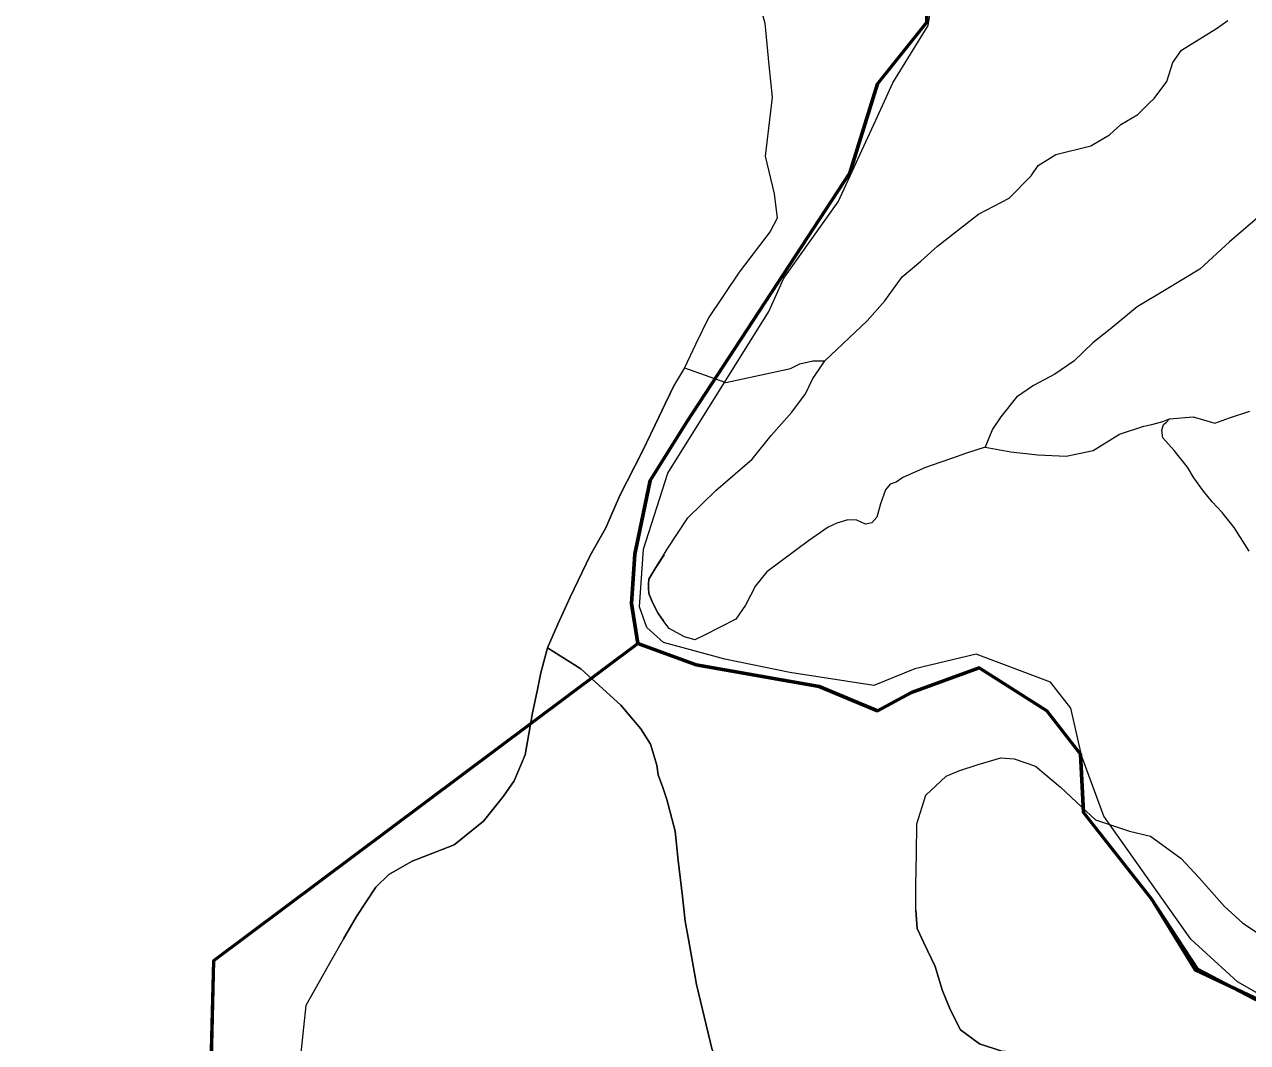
# Model space of a CAD drawing. Extents: x -1643653 to 4543381, y 1624270 to 13878484.
# Drawn here: x 752016 to 755364, y 8930300 to 8933088 of the extents above; entities that cross this region are included whole.
import ezdxf

# ---------------------------------------------------------------- set-up
doc = ezdxf.new("R2010")
doc.units = 0
doc.header["$LTSCALE"] = 200
doc.linetypes.add('MEDIUM_DASHED', pattern=[4.5, 3, -1.5])
for name, color, linetype, lineweight in [('1', 7, 'Continuous', 13), ('10', 7, 'MEDIUM_DASHED', 60), ('14', 7, 'Continuous', 13), ('27', 7, 'Continuous', 53), ('28', 7, 'Continuous', 53), ('29', 7, 'Continuous', 13)]:
    doc.layers.add(name, color=color, linetype=linetype, lineweight=lineweight)

msp = doc.modelspace()

# ---------------------------------------------------------------- linework, layer by layer
at = {"layer": '1', "lineweight": 25}
msp.add_spline([(814781, 9009175.5), (814787.2, 9009173.4), (814796.9, 9009173.4), (814799.4, 9009172.4), (814805.1, 9009174.5), (814805.6, 9009176.5), (814811.7, 9009179.5), (814811.7, 9009179.5), (814801.5, 9009181), (814790.7, 9009181.5), (814784.1, 9009183.1), (814777.4, 9009185.1), (814778.4, 9009175.5)], degree=3, dxfattribs=at)
at = {"layer": '10'}
msp.add_open_spline([(753774.9, 8926261.4), (753812.7, 8926399.9), (753812, 8926558.8), (753709.5, 8926687.3), (753566, 8926867.3), (753376.7, 8926916.9), (753227, 8927050.3), (753014.8, 8927239.4), (752804.9, 8927430.3), (752597.6, 8927630.5), (752376.7, 8927843.7), (752192.2, 8928091.3), (752017.6, 8928334.1), (751956, 8928419.6), (752103.6, 8928574.9), (752029.9, 8928655), (751955.6, 8928735.8), (751801.6, 8928688.1), (751721.4, 8928753.8), (751652.2, 8928810.4), (751601.3, 8928901.2), (751523.9, 8928951.3), (751367.8, 8929052.4), (751185.2, 8929119.1), (751030.2, 8929222.8), (750931.1, 8929289.2), (750854.8, 8929393), (750746.4, 8929445), (750665, 8929484.1), (750582.4, 8929520.3), (750499.6, 8929556.1), (750413.3, 8929593.4), (750326.8, 8929630.1), (750240.4, 8929667.2), (750059.5, 8929745.1), (749875.6, 8929807.6), (749709.7, 8929926.4), (749552.8, 8930038.9), (749714.4, 8930314.8), (749771.5, 8930481.9), (749848.6, 8930707.8), (750077.8, 8930926.7), (750119.5, 8931152.3), (750152, 8931328.4), (750058.1, 8931532.9), (749922, 8931707.8), (749753.2, 8931924.7), (749391.3, 8931773.6), (749243.2, 8931979.4), (749032.7, 8932271.9), (748906.3, 8932592.6), (748823.6, 8932929.9), (748786.3, 8933082.2), (748758.3, 8933247.9), (748811.3, 8933399), (748934, 8933748.4), (749210.7, 8934002.5), (749514.7, 8934226), (749629.1, 8934310.1), (749795.5, 8934228.1), (749909.7, 8934329.8), (749982.5, 8934394.6), (750061.5, 8934468.6), (750045.4, 8934552), (750025.6, 8934654.5), (749991.4, 8934758.2), (749959, 8934860.6), (749901, 8935043.9), (749870.4, 8935232.4), (749773.9, 8935403.7), (749725.3, 8935490), (749619.5, 8935521), (749551.8, 8935588.9), (749459.7, 8935681.1), (749373.5, 8935781.5), (749280.2, 8935872.8), (749090.8, 8936058.2), (748862, 8936191), (748663.2, 8936378.9), (748545.5, 8936490.1), (748390.4, 8936617), (748404, 8936773.9), (748412.2, 8936868.5), (748420.5, 8936963.2), (748428.7, 8937057.8)], degree=3, dxfattribs=at)
at = {"layer": '14'}
msp.add_lwpolyline([(755569.9, 8930333.2), (755336.1, 8930466.1), (755209.1, 8930583.5), (754970.9, 8930920.1), (754910.4, 8931083.2), (754880.3, 8931215.7), (754824.6, 8931287.2), (754621.1, 8931363.9), (754452.8, 8931323.5), (754340.6, 8931277.8), (754111.4, 8931313.9), (753933.3, 8931349.9), (753765.3, 8931396.1), (753719.6, 8931436.9), (753699.5, 8931493), (753710.2, 8931650.9), (753777.2, 8931859.6), (754053.9, 8932302.3), (754095, 8932393.9), (754243.5, 8932602.5), (754346.2, 8932826.4), (754392.5, 8932928.2), (754489.8, 8933086), (754521.2, 8933299.9)], dxfattribs=at)
at = {"layer": '27'}
msp.add_line((752461.8, 8927754.4), (752534.6, 8930524.7), dxfattribs=at)
for points in [[(754275.6, 8932681.9), (754351.3, 8932926.2), (754486, 8933094.6), (754486, 8933347.3), (754427.1, 8933465.2), (754199.8, 8933650.5), (753720, 8933920), (753711.6, 8934088.4)], [(755420.4, 8930399.5), (755226.8, 8930500.6), (755100.5, 8930694.3), (754915.3, 8930930.1), (754906.9, 8931090.1), (754814.3, 8931208.1), (754629.1, 8931326), (754443.9, 8931258.6), (754351.3, 8931208.1), (754191.4, 8931275.4), (753854.7, 8931334.4), (753694.7, 8931393.3), (753677.9, 8931502.8), (753686.3, 8931637.6), (753728.4, 8931839.7), (753829.4, 8931999.7), (754275.6, 8932681.9), (754351.3, 8932926.2), (754486, 8933094.6)], [(754486, 8933094.6), (754351.3, 8932926.2), (754275.6, 8932681.9), (753829.4, 8931999.7), (753728.4, 8931839.7), (753686.3, 8931637.6), (753677.9, 8931502.8), (753694.7, 8931393.3), (753854.7, 8931334.4), (754191.4, 8931275.4), (754351.3, 8931208.1), (754443.9, 8931258.6), (754629.1, 8931326), (754814.3, 8931208.1), (754906.9, 8931090.1), (754915.3, 8930930.1), (755100.5, 8930694.3), (755226.8, 8930500.6), (755420.4, 8930399.5)], [(753677.9, 8931502.8), (753686.3, 8931637.6), (753728.4, 8931839.7), (753829.4, 8931999.7), (754275.6, 8932681.9)], [(753732.9, 8926707.6), (753283.8, 8927010.9), (752461.8, 8927754.4), (752534.6, 8930524.7), (753694.7, 8931393.3), (753677.9, 8931502.8)], [(752534.6, 8930524.7), (753694.7, 8931393.3), (753854.7, 8931334.4), (754191.4, 8931275.4), (754351.3, 8931208.1), (754443.9, 8931258.6), (754629.1, 8931326), (754814.3, 8931208.1), (754906.9, 8931090.1), (754915.3, 8930930.1), (755100.5, 8930694.3), (755219.9, 8930499.9), (755398, 8930416.3)]]:
    msp.add_lwpolyline(points, dxfattribs=at)
at = {"layer": '28'}
for points in [[(753694.7, 8931393.3), (753677.9, 8931502.8), (753686.3, 8931637.6), (753728.4, 8931839.7), (753829.4, 8931999.7), (754275.6, 8932681.9), (754351.3, 8932926.2), (754486, 8933094.6)], [(753694.7, 8931393.3), (753677.9, 8931502.8), (753686.3, 8931637.6), (753728.4, 8931839.7), (753829.4, 8931999.7), (754275.6, 8932681.9), (754351.3, 8932926.2), (754486, 8933094.6)], [(753732.9, 8926707.6), (753283.8, 8927010.9), (752461.8, 8927754.4), (752534.6, 8930524.7), (753694.7, 8931393.3)], [(753732.9, 8926707.6), (753283.8, 8927010.9), (752461.8, 8927754.4), (752534.6, 8930524.7), (753694.7, 8931393.3)]]:
    msp.add_lwpolyline(points, dxfattribs=at)
at = {"layer": '29'}
for p, q in [((753770, 8932049.3), (753795.5, 8932102.5)), ((753767.2, 8931637.6), (753774.8, 8931651.2)), ((753762.9, 8930998.1), (753773.9, 8930965.7)), ((753824.6, 8930632.8), (753834.4, 8930577.2))]:
    msp.add_line(p, q, dxfattribs=at)
at = {"layer": '29', "lineweight": 53}
msp.add_line((752461.8, 8927754.4), (752534.6, 8930524.7), dxfattribs=at)
at = {"layer": '29'}
for points in [[(753817.5, 8933725.1), (753840.2, 8933658.1), (753875.1, 8933569.4), (753929.8, 8933428.9), (753981.4, 8933291.5), (754019.4, 8933176.5), (754042.9, 8933091.7), (754053.5, 8932976.8), (754062.6, 8932888.9), (754061.7, 8932880.9)], [(753817.5, 8933725.1), (753840.2, 8933658.1), (753875.1, 8933569.4), (753929.8, 8933428.9), (753981.4, 8933291.5), (754019.4, 8933176.5), (754042.9, 8933091.7), (754053.5, 8932976.8), (754062.6, 8932888.9), (754061.7, 8932880.9)], [(755096, 8932873.9), (755108.4, 8932886.1), (755143.3, 8932932.3), (755159.3, 8932984.6), (755182.8, 8933017.9), (755279.3, 8933077.5), (755310.4, 8933099.4)], [(755096, 8932873.9), (755108.4, 8932886.1), (755143.3, 8932932.3), (755159.3, 8932984.6), (755182.8, 8933017.9), (755279.3, 8933077.5), (755310.4, 8933099.4)], [(754061.7, 8932880.9), (754043.6, 8932727.3), (754067.8, 8932624.5), (754076.2, 8932557.9), (754057.2, 8932521.5), (753972.4, 8932409.6), (753888.2, 8932285), (753852.8, 8932212.1), (753822.2, 8932148.4), (753795.5, 8932102.5), (753770, 8932049.3)], [(753774.8, 8931651.2), (753831.7, 8931736.8), (753908.5, 8931811.6), (754007.9, 8931897.9), (754060.2, 8931963.1), (754116.5, 8932026.4), (754153.7, 8932077.2), (754163.7, 8932097.9), (754173.6, 8932119.1), (754191.8, 8932145.6), (754207, 8932167.6), (754322.5, 8932277.1), (754370.8, 8932331.9), (754418.1, 8932396.8), (754469.6, 8932439.9), (754514.8, 8932481.4), (754578.5, 8932530.6), (754627, 8932568.5), (754711.2, 8932612.4), (754771.2, 8932674), (754790.9, 8932702.1), (754839.4, 8932732.4), (754935.4, 8932756.3), (754986.1, 8932785.8), (755017.2, 8932814.6), (755063.5, 8932841.8), (755096, 8932873.9)], [(753774.8, 8931651.2), (753831.7, 8931736.8), (753908.5, 8931811.6), (754007.9, 8931897.9), (754060.2, 8931963.1), (754116.5, 8932026.4), (754153.7, 8932077.2), (754163.7, 8932097.9), (754173.6, 8932119.1), (754191.8, 8932145.6), (754207, 8932167.6), (754322.5, 8932277.1), (754370.8, 8932331.9), (754418.1, 8932396.8), (754469.6, 8932439.9), (754514.8, 8932481.4), (754578.5, 8932530.6), (754627, 8932568.5), (754711.2, 8932612.4), (754771.2, 8932674), (754790.9, 8932702.1), (754839.4, 8932732.4), (754935.4, 8932756.3), (754986.1, 8932785.8), (755017.2, 8932814.6), (755063.5, 8932841.8), (755096, 8932873.9)], [(754061.7, 8932880.9), (754043.6, 8932727.3), (754067.8, 8932624.5), (754076.2, 8932557.9), (754057.2, 8932521.5), (753972.4, 8932409.6), (753888.2, 8932285), (753852.8, 8932212.1), (753822.2, 8932148.4), (753795.5, 8932102.5)], [(755397, 8932563.8), (755314.4, 8932493), (755233.7, 8932418.1), (755140.9, 8932362.5), (755061.9, 8932315), (754988.3, 8932254.1), (754940.7, 8932216.4), (754888.7, 8932166.2), (754836.6, 8932130.7), (754778.1, 8932099.4), (754731.2, 8932067.5), (754688.9, 8932013.9), (754665.6, 8931980.4), (754645.5, 8931930.8), (754591.7, 8931913.1), (754555.9, 8931900.8), (754521.8, 8931889.1), (754482.3, 8931874.8), (754419.9, 8931847.4), (754402, 8931834.8), (754385.8, 8931829.5), (754373.2, 8931814.2), (754358.9, 8931775.7), (754349, 8931738.9), (754335.5, 8931723.7), (754318.5, 8931720.1), (754294.2, 8931730.9), (754270, 8931731.8), (754239.5, 8931722.8), (754216.2, 8931712), (754162.3, 8931674.4), (754048, 8931588.8), (754016.6, 8931551.1), (753989.7, 8931498.3), (753962.7, 8931459.7), (753877.5, 8931415.8), (753850.5, 8931403.2), (753822.7, 8931411.3), (753780.5, 8931433.7), (753765.9, 8931453.4)], [(755397, 8932563.8), (755314.4, 8932493), (755233.7, 8932418.1), (755140.9, 8932362.5), (755061.9, 8932315), (754988.3, 8932254.1), (754940.7, 8932216.4), (754888.7, 8932166.2), (754836.6, 8932130.7), (754778.1, 8932099.4), (754731.2, 8932067.5), (754688.9, 8932013.9), (754665.6, 8931980.4), (754645.5, 8931930.8), (754591.7, 8931913.1), (754555.9, 8931900.8), (754521.8, 8931889.1), (754482.3, 8931874.8), (754419.9, 8931847.4), (754402, 8931834.8), (754385.8, 8931829.5), (754373.2, 8931814.2), (754358.9, 8931775.7), (754349, 8931738.9), (754335.5, 8931723.7), (754318.5, 8931720.1), (754294.2, 8931730.9), (754270, 8931731.8), (754239.5, 8931722.8), (754216.2, 8931712), (754162.3, 8931674.4), (754048, 8931588.8), (754016.6, 8931551.1), (753989.7, 8931498.3), (753962.7, 8931459.7), (753877.5, 8931415.8), (753850.5, 8931403.2), (753822.7, 8931411.3), (753780.5, 8931433.7), (753765.9, 8931453.4)], [(753822.2, 8932148.4), (753936, 8932107.7), (754062.5, 8932135.6), (754113.2, 8932146.5), (754138.7, 8932158.5), (754174.3, 8932166.8), (754207, 8932167.6)], [(752889, 8930583.6), (752924.5, 8930645.4), (752977.2, 8930725.7), (753013.5, 8930760.3), (753077.2, 8930796.6), (753191.8, 8930841.7), (753272.8, 8930905.9), (753326.9, 8930974.4), (753356, 8931017.1), (753386.7, 8931087.7), (753406.9, 8931202.9), (753419, 8931262.2), (753429.5, 8931312.9), (753447.2, 8931381.4), (753476.3, 8931445.6), (753509.4, 8931519.7), (753564.5, 8931633.9), (753607.1, 8931709.4), (753646, 8931798.3), (753706.6, 8931918.1), (753753.4, 8932014.8), (753770, 8932049.3)], [(753770, 8932049.3), (753753.4, 8932014.8), (753706.6, 8931918.1), (753646, 8931798.3), (753607.1, 8931709.4), (753564.5, 8931633.9), (753509.4, 8931519.7), (753476.3, 8931445.6), (753447.2, 8931381.4)], [(755368.6, 8931645.5), (755327.8, 8931710.5), (755294.6, 8931751.7), (755266.8, 8931781.3), (755243.4, 8931810), (755216.5, 8931846.7), (755199.4, 8931876.3), (755163.5, 8931921.6), (755132.1, 8931956.5), (755129.4, 8931977.2), (755133.9, 8931992.4), (755141.1, 8931998.7), (755150, 8932008.5), (755214.7, 8932013.9), (755274.2, 8931996.8), (755314.3, 8932011.2), (755370.3, 8932029.1)], [(755368.6, 8931645.5), (755327.8, 8931710.5), (755294.6, 8931751.7), (755266.8, 8931781.3), (755243.4, 8931810), (755216.5, 8931846.7), (755199.4, 8931876.3), (755163.5, 8931921.6), (755132.1, 8931956.5), (755129.4, 8931977.2), (755133.9, 8931992.4), (755141.1, 8931998.7), (755150, 8932008.5), (755214.7, 8932013.9), (755274.2, 8931996.8), (755314.3, 8932011.2), (755370.3, 8932029.1)], [(754645.5, 8931930.8), (754715.9, 8931918.1), (754789.5, 8931910.1), (754867.8, 8931906.3), (754940.9, 8931921.6), (755013.6, 8931966.4), (755080, 8931987.9), (755102.4, 8931992.4), (755132.1, 8932001.4), (755150, 8932008.5)], [(753765.9, 8931453.4), (753760.1, 8931462.2), (753750, 8931477), (753735.8, 8931503.3), (753725, 8931530.2), (753723.7, 8931544.3), (753723.7, 8931555.8), (753725, 8931569.2), (753744.6, 8931600.8), (753767.2, 8931637.6), (753774.8, 8931651.2)], [(753767.2, 8931635.8), (753744.6, 8931600.8), (753725, 8931569.2), (753723.7, 8931555.8), (753723.7, 8931544.3), (753725, 8931530.2), (753735.8, 8931503.3), (753750, 8931477), (753760.1, 8931462.2), (753766, 8931455.5)], [(753447.2, 8931381.4), (753429.5, 8931312.9), (753419, 8931262.2), (753406.9, 8931202.9), (753386.7, 8931087.7), (753356, 8931017.1), (753326.9, 8930974.4), (753272.8, 8930905.9), (753191.8, 8930841.7), (753077.2, 8930796.6), (753013.5, 8930760.3), (752977.2, 8930725.7), (752924.5, 8930645.4), (752889, 8930583.6)], [(753447.2, 8931381.4), (753447.2, 8931381.4), (753482, 8931358.8), (753538.4, 8931323.4), (753648.4, 8931223.9), (753703.3, 8931159.4), (753729.2, 8931117.5), (753746.9, 8931059.5), (753750.9, 8931032.9), (753762.9, 8930998.1)], [(753447.2, 8931381.4), (753447.2, 8931381.4), (753482, 8931358.8), (753538.4, 8931323.4), (753648.4, 8931223.9), (753703.3, 8931159.4), (753729.2, 8931117.5), (753746.9, 8931059.5), (753750.9, 8931032.9), (753762.9, 8930998.1), (753773.9, 8930965.7)], [(753762.9, 8930998.1), (753750.9, 8931032.9), (753746.9, 8931059.5), (753729.2, 8931117.5), (753703.3, 8931159.4), (753648.4, 8931223.9), (753538.4, 8931323.4), (753482, 8931358.8), (753447.2, 8931381.4), (753447.2, 8931381.4)], [(754456.3, 8930662.5), (754456.2, 8930730.7), (754457.4, 8930816.6), (754458.5, 8930899.1), (754482.9, 8930977.8), (754539.1, 8931029.3), (754573.5, 8931044.2), (754626.3, 8931061.4), (754688.2, 8931079.7), (754725, 8931077.4), (754783.5, 8931056.8), (754852.3, 8930999.5), (754895.9, 8930958.3), (754947.5, 8930910.2), (755040.9, 8930878.8), (755098.3, 8930865.1), (755182, 8930804.4), (755230.2, 8930751.7), (755300.7, 8930672.2), (755350, 8930627.5), (755392.5, 8930600)], [(754456.3, 8930662.5), (754456.2, 8930730.7), (754457.4, 8930816.6), (754458.5, 8930899.1), (754482.9, 8930977.8), (754539.1, 8931029.3), (754573.5, 8931044.2), (754626.3, 8931061.4), (754688.2, 8931079.7), (754725, 8931077.4), (754783.5, 8931056.8), (754852.3, 8930999.5), (754895.9, 8930958.3), (754947.5, 8930910.2), (755040.9, 8930878.8), (755098.3, 8930865.1), (755182, 8930804.4), (755230.2, 8930751.7), (755300.7, 8930672.2), (755350, 8930627.5), (755392.5, 8930600), (755441.8, 8930597.7)], [(753824.6, 8930632.8), (753817.5, 8930699.9), (753804.9, 8930798.4), (753796.9, 8930878.6), (753773.9, 8930965.7), (753762.9, 8930998.1)], [(753824.6, 8930632.8), (753817.5, 8930699.9), (753804.9, 8930798.4), (753796.9, 8930878.6), (753773.9, 8930965.7)], [(753773.9, 8930965.7), (753796.9, 8930878.6), (753804.9, 8930798.4), (753817.5, 8930699.9), (753824.6, 8930632.8), (753834.4, 8930577.2)], [(754456.3, 8930662.5), (754459.7, 8930612.1), (754478.2, 8930572.8)], [(754478.2, 8930572.8), (754459.7, 8930612.1), (754456.3, 8930662.5)], [(754425.8, 8928267.4), (754433.5, 8928334.5), (754438.1, 8928438), (754452, 8928591.8), (754480.4, 8928756.6), (754515.4, 8928899.8), (754539.1, 8929023.8), (754556.6, 8929158.5), (754558.8, 8929270.4), (754535.2, 8929422.6), (754501.3, 8929534.7), (754460.3, 8929613), (754387.3, 8929684.2), (754323.2, 8929737.5), (754185.1, 8929905.8), (754090.5, 8930008.1), (753951.8, 8930175.1), (753898, 8930280), (753855.4, 8930459.4), (753834.4, 8930577.2), (753824.6, 8930632.8)], [(752889, 8930583.6), (752855.1, 8930524.5), (752785.6, 8930401.7), (752769.3, 8930246.2)], [(753834.4, 8930577.2), (753855.4, 8930459.4), (753898, 8930280), (753951.8, 8930175.1), (754090.5, 8930008.1), (754185.1, 8929905.8), (754323.2, 8929737.5), (754387.3, 8929684.2), (754460.3, 8929613), (754501.3, 8929534.7), (754535.2, 8929422.6), (754558.8, 8929270.4), (754556.6, 8929158.5), (754539.1, 8929023.8), (754515.4, 8928899.8), (754480.4, 8928756.6), (754452, 8928591.8), (754438.1, 8928438), (754433.5, 8928334.5), (754425.8, 8928267.4)], [(753834.4, 8930577.2), (753855.4, 8930459.4), (753898, 8930280), (753951.8, 8930175.1), (754090.5, 8930008.1), (754185.1, 8929905.8), (754323.2, 8929737.5), (754387.3, 8929684.2), (754460.3, 8929613), (754501.3, 8929534.7), (754535.2, 8929422.6), (754558.8, 8929270.4), (754556.6, 8929158.5), (754539.1, 8929023.8), (754515.4, 8928899.8), (754480.4, 8928756.6), (754452, 8928591.8), (754438.1, 8928438), (754433.5, 8928334.5), (754425.8, 8928267.4)], [(754478.2, 8930572.8), (754508.4, 8930508.5), (754528.4, 8930444.3), (754549.8, 8930390.8), (754578.2, 8930334.8), (754630, 8930296.8), (754691.1, 8930276.3), (754770.1, 8930269.3), (754834.8, 8930264.4), (754900.5, 8930241.6), (754956.1, 8930193.2), (755000.3, 8930171.8), (755061.1, 8930137.6), (755147.3, 8930060.7), (755221.5, 8930005.1), (755304.6, 8929939), (755354.4, 8929884.1), (755411.5, 8929806.5)], [(755411.5, 8929806.5), (755354.4, 8929884.1), (755304.6, 8929939), (755221.5, 8930005.1), (755147.3, 8930060.7), (755061.1, 8930137.6), (755000.3, 8930171.8), (754956.1, 8930193.2), (754900.5, 8930241.6), (754834.8, 8930264.4), (754770.1, 8930269.3), (754691.1, 8930276.3), (754630, 8930296.8), (754578.2, 8930334.8), (754549.8, 8930390.8), (754528.4, 8930444.3), (754508.4, 8930508.5), (754478.2, 8930572.8)]]:
    msp.add_lwpolyline(points, dxfattribs=at)
at = {"layer": '29', "lineweight": 25}
for points in [[(754199.8, 8933650.5), (754427.1, 8933465.2), (754486, 8933347.3), (754486, 8933094.6), (754351.3, 8932926.2)], [(754351.3, 8932926.2), (754275.6, 8932681.9), (753829.4, 8931999.7), (753728.4, 8931839.7), (753686.3, 8931637.6), (753677.9, 8931502.8), (753694.7, 8931393.3), (753854.7, 8931334.4)], [(753854.7, 8931334.4), (754191.4, 8931275.4), (754351.3, 8931208.1), (754443.9, 8931258.6), (754629.1, 8931326), (754814.3, 8931208.1), (754906.9, 8931090.1), (754915.3, 8930930.1), (755100.5, 8930694.3)], [(755100.5, 8930694.3), (755226.8, 8930500.6), (755300.7, 8930462)], [(755300.7, 8930462), (755398, 8930416.3), (755417.5, 8930401)]]:
    msp.add_lwpolyline(points, dxfattribs=at)
at = {"layer": '29', "lineweight": 53}
msp.add_lwpolyline([(752534.6, 8930524.7), (753694.7, 8931393.3), (753854.7, 8931334.4), (754191.4, 8931275.4), (754351.3, 8931208.1), (754443.9, 8931258.6), (754629.1, 8931326), (754814.3, 8931208.1), (754906.9, 8931090.1), (754915.3, 8930930.1), (755100.5, 8930694.3), (755219.9, 8930499.9), (755398, 8930416.3)], dxfattribs=at)

doc.saveas('drawing.dxf')
